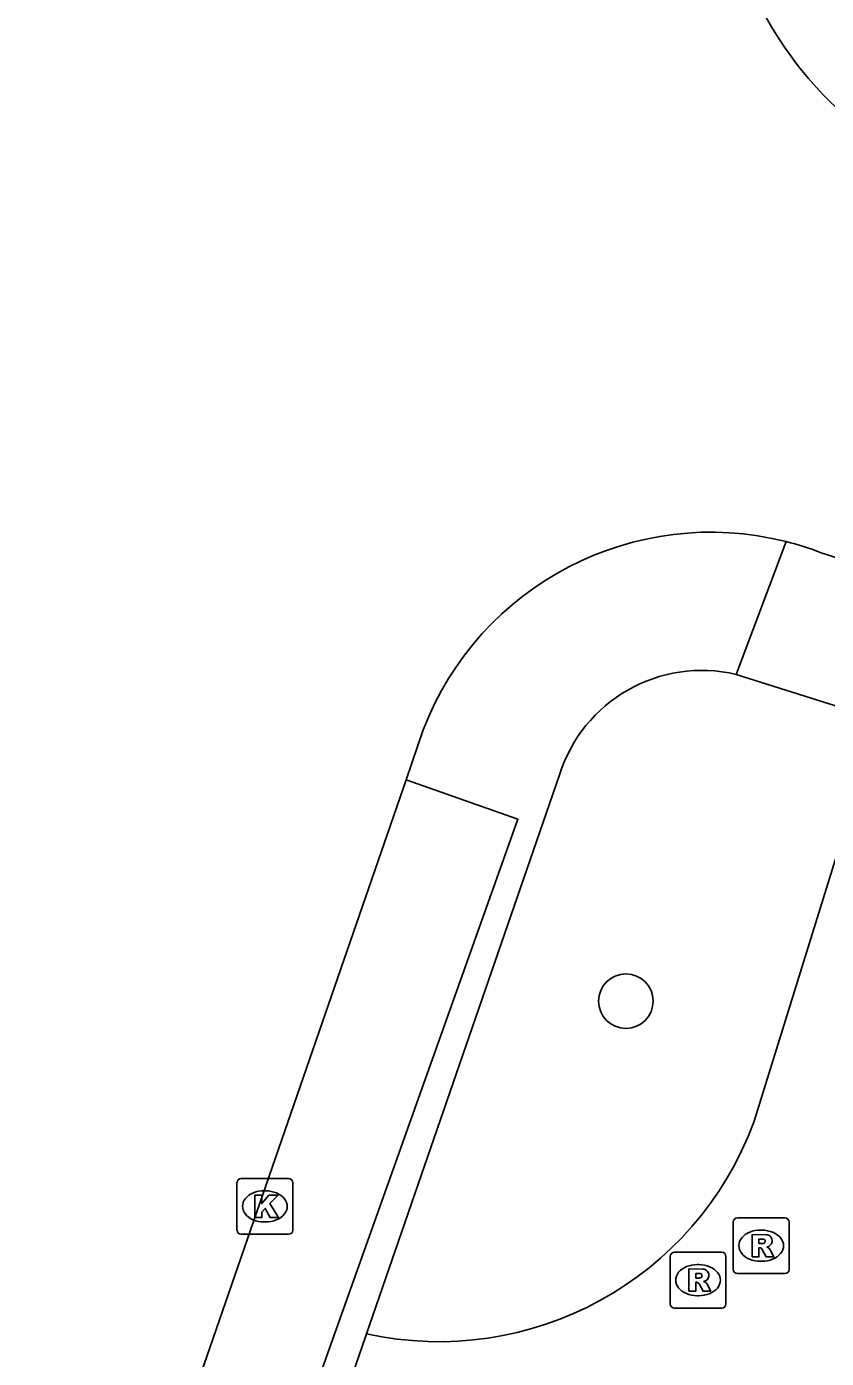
# Model space of a CAD drawing. Extents: x 163268 to 164360, y 381529 to 382285.
# Drawn here: x 163736.79 to 163751.14, y 382001.8 to 382025.7 of the extents above; entities that cross this region are included whole.
import ezdxf

# ---------------------------------------------------------------- set-up
doc = ezdxf.new("R2010")
doc.units = 0
for name, color, linetype in [('IMGEO_Boom', 7, 'Continuous'), ('IMGEO_Groenvoorziening', 7, 'Continuous'), ('IMGEO_Kolk', 7, 'Continuous'), ('IMGEO_Rijbaan_lokaal_open', 7, 'Continuous'), ('IMGEO_Rioolput', 7, 'Continuous'), ('IMGEO_Voetpad_open', 7, 'Continuous')]:
    doc.layers.add(name, color=color, linetype=linetype)

msp = doc.modelspace()

# ---------------------------------------------------------------- linework, layer by layer
at = {"layer": 'IMGEO_Boom'}
msp.add_circle((163747.543, 382008.215), 0.489, dxfattribs=at)
at = {"layer": 'IMGEO_Groenvoorziening'}
msp.add_lwpolyline([(163752.078, 382013.267), (163749.836, 382006.045)], dxfattribs=at)
msp.add_arc((163744.189, 382008.121), 6.017, 257.5345, 339.817, dxfattribs=at)
at = {"layer": 'IMGEO_Kolk'}
for p, q in [((163740.64, 382005.032), (163741.492, 382005.032)), ((163740.565, 382004.106), (163740.565, 382004.958)), ((163741.053, 382004.812), (163741.078, 382004.812)), ((163741.566, 382004.958), (163741.566, 382004.106)), ((163741.076, 382004.252), (163741.051, 382004.252)), ((163741.492, 382004.032), (163740.64, 382004.032))]:
    msp.add_line(p, q, dxfattribs=at)
for points in [[(163740.64, 382005.032), (163741.492, 382005.032)], [(163740.565, 382004.106), (163740.565, 382004.958)], [(163741.566, 382004.958), (163741.566, 382004.106)], [(163740.886, 382004.732), (163741.009, 382004.732), (163741.009, 382004.581), (163741.139, 382004.732), (163741.303, 382004.732), (163741.157, 382004.581), (163741.31, 382004.332), (163741.158, 382004.332), (163741.073, 382004.496), (163741.009, 382004.429), (163741.009, 382004.332), (163740.886, 382004.332), (163740.886, 382004.732)], [(163741.492, 382004.032), (163740.64, 382004.032)]]:
    msp.add_lwpolyline(points, dxfattribs=at)
for centre, start, end in [((163740.642, 382004.956), 91.552, 178.448), ((163740.642, 382004.956), 91.552, 178.448), ((163741.49, 382004.956), 1.552, 88.448), ((163741.49, 382004.956), 1.552, 88.448), ((163740.642, 382004.108), 181.552, 268.448), ((163740.642, 382004.108), 181.552, 268.448), ((163741.49, 382004.108), 271.552, 358.448), ((163741.49, 382004.108), 271.552, 358.448)]:
    msp.add_arc(centre, 0.0765, start, end, dxfattribs=at)
for centre, major_axis, ratio, start_param, end_param in [((163741.052, 382004.532), (-0.387, 0.002), 0.722429, 4.712389, 7.853982), ((163741.077, 382004.532), (-0.39, 0.002), 0.717154, 1.570796, 4.712389)]:
    msp.add_ellipse(centre, major_axis=major_axis, ratio=ratio, start_param=start_param, end_param=end_param, dxfattribs=at)
at = {"layer": 'IMGEO_Rijbaan_lokaal_open'}
for points in [[(163751.03, 382016.269), (163752.053, 382015.936)], [(163743.599, 382012.188), (163743.906, 382013.084)], [(163737.681, 381995.055), (163743.599, 382012.188)]]:
    msp.add_lwpolyline(points, dxfattribs=at)
for centre, radius, start, end in [((163755.81, 382029.038), 6.566, 206.8045, 246.7042), ((163749.066, 382011.103), 5.527, 75.8458, 158.9961), ((163748.975, 382010.811), 5.832, 69.3654, 75.6819)]:
    msp.add_arc(centre, radius, start, end, dxfattribs=at)
at = {"layer": 'IMGEO_Rioolput'}
for p, q in [((163749.544, 382004.326), (163750.396, 382004.326)), ((163749.469, 382003.4), (163749.469, 382004.252)), ((163749.957, 382004.106), (163749.982, 382004.106)), ((163750.47, 382004.252), (163750.47, 382003.4)), ((163748.336, 382002.782), (163748.336, 382003.634)), ((163748.411, 382003.708), (163749.263, 382003.708)), ((163749.337, 382003.634), (163749.337, 382002.782)), ((163748.824, 382003.488), (163748.849, 382003.488)), ((163749.98, 382003.546), (163749.955, 382003.546)), ((163750.396, 382003.326), (163749.544, 382003.326)), ((163748.847, 382002.928), (163748.822, 382002.928)), ((163749.263, 382002.708), (163748.411, 382002.708))]:
    msp.add_line(p, q, dxfattribs=at)
for points in [[(163749.544, 382004.326), (163750.396, 382004.326)], [(163749.469, 382003.4), (163749.469, 382004.252)], [(163750.47, 382004.252), (163750.47, 382003.4)], [(163750.058, 382004.024), (163749.806, 382004.026), (163749.806, 382003.626)], [(163749.984, 382003.945), (163749.93, 382003.945), (163749.93, 382003.864)], [(163749.93, 382003.864), (163749.982, 382003.864)], [(163748.336, 382002.782), (163748.336, 382003.634)], [(163748.411, 382003.708), (163749.263, 382003.708)], [(163749.337, 382003.634), (163749.337, 382002.782)], [(163749.806, 382003.626), (163749.93, 382003.626), (163749.93, 382003.788), (163749.941, 382003.788)], [(163749.988, 382003.759), (163750.059, 382003.626), (163750.199, 382003.626), (163750.134, 382003.752)], [(163748.925, 382003.406), (163748.673, 382003.408), (163748.673, 382003.008)], [(163748.673, 382003.008), (163748.797, 382003.008), (163748.797, 382003.17), (163748.808, 382003.17)], [(163748.851, 382003.327), (163748.797, 382003.327), (163748.797, 382003.246)], [(163748.797, 382003.246), (163748.849, 382003.246)], [(163748.855, 382003.141), (163748.926, 382003.008), (163749.066, 382003.008), (163749.001, 382003.134)], [(163750.396, 382003.326), (163749.544, 382003.326)], [(163749.263, 382002.708), (163748.411, 382002.708)]]:
    msp.add_lwpolyline(points, dxfattribs=at)
for centre, radius, start, end in [((163749.546, 382004.25), 0.0765, 91.552, 178.448), ((163749.546, 382004.25), 0.0765, 91.552, 178.448), ((163750.394, 382004.25), 0.0765, 1.552, 88.448), ((163750.394, 382004.25), 0.0765, 1.552, 88.448), ((163749.966, 382004.053), 0.19, 274.7715, 282.9687), ((163749.99, 382003.849), 0.0964, 77.0061, 93.1865), ((163750.004, 382003.906), 0.0378, 276.6634, 79.6772), ((163750.057, 382003.914), 0.109, 350.3612, 89.416), ((163750.055, 382003.914), 0.112, 277.5842, 350.9817), ((163748.413, 382003.632), 0.0765, 91.552, 178.448), ((163748.413, 382003.632), 0.0765, 91.552, 178.448), ((163749.261, 382003.632), 0.0765, 1.552, 88.448), ((163749.261, 382003.632), 0.0765, 1.552, 88.448), ((163749.94, 382003.735), 0.0533, 26.0293, 88.6989), ((163750.039, 382003.699), 0.108, 29.5134, 73.7905), ((163748.924, 382003.296), 0.109, 350.3612, 89.416), ((163749.546, 382003.402), 0.0765, 181.552, 268.448), ((163749.546, 382003.402), 0.0765, 181.552, 268.448), ((163750.394, 382003.402), 0.0765, 271.552, 358.448), ((163750.394, 382003.402), 0.0765, 271.552, 358.448), ((163748.807, 382003.117), 0.0533, 26.0293, 88.6989), ((163748.833, 382003.435), 0.19, 274.7715, 282.9687), ((163748.857, 382003.231), 0.0964, 77.0061, 93.1865), ((163748.871, 382003.288), 0.0378, 276.6634, 79.6772), ((163748.922, 382003.296), 0.112, 277.5842, 350.9817), ((163748.906, 382003.081), 0.108, 29.5134, 73.7905), ((163748.413, 382002.784), 0.0765, 181.552, 268.448), ((163748.413, 382002.784), 0.0765, 181.552, 268.448), ((163749.261, 382002.784), 0.0765, 271.552, 358.448), ((163749.261, 382002.784), 0.0765, 271.552, 358.448)]:
    msp.add_arc(centre, radius, start, end, dxfattribs=at)
for centre, major_axis, ratio, start_param, end_param in [((163749.956, 382003.826), (-0.387, 0.002), 0.722429, 4.712389, 7.853982), ((163749.981, 382003.826), (-0.39, 0.002), 0.717154, 1.570796, 4.712389), ((163748.823, 382003.208), (-0.387, 0.002), 0.722429, 4.712389, 7.853982), ((163748.848, 382003.208), (-0.39, 0.002), 0.717154, 1.570796, 4.712389)]:
    msp.add_ellipse(centre, major_axis=major_axis, ratio=ratio, start_param=start_param, end_param=end_param, dxfattribs=at)
at = {"layer": 'IMGEO_Voetpad_open'}
for points in [[(163750.417, 382016.462), (163749.523, 382014.079)], [(163749.523, 382014.079), (163752.078, 382013.267)], [(163742.89, 382002.246), (163746.347, 382012.26)], [(163743.599, 382012.188), (163745.601, 382011.478), (163739.53, 381994.406)], [(163736.791, 381984.576), (163742.872, 382002.193), (163742.89, 382002.246)]]:
    msp.add_lwpolyline(points, dxfattribs=at)
msp.add_arc((163748.907, 382011.473), 2.678, 76.7, 162.9024, dxfattribs=at)

doc.saveas('drawing.dxf')
